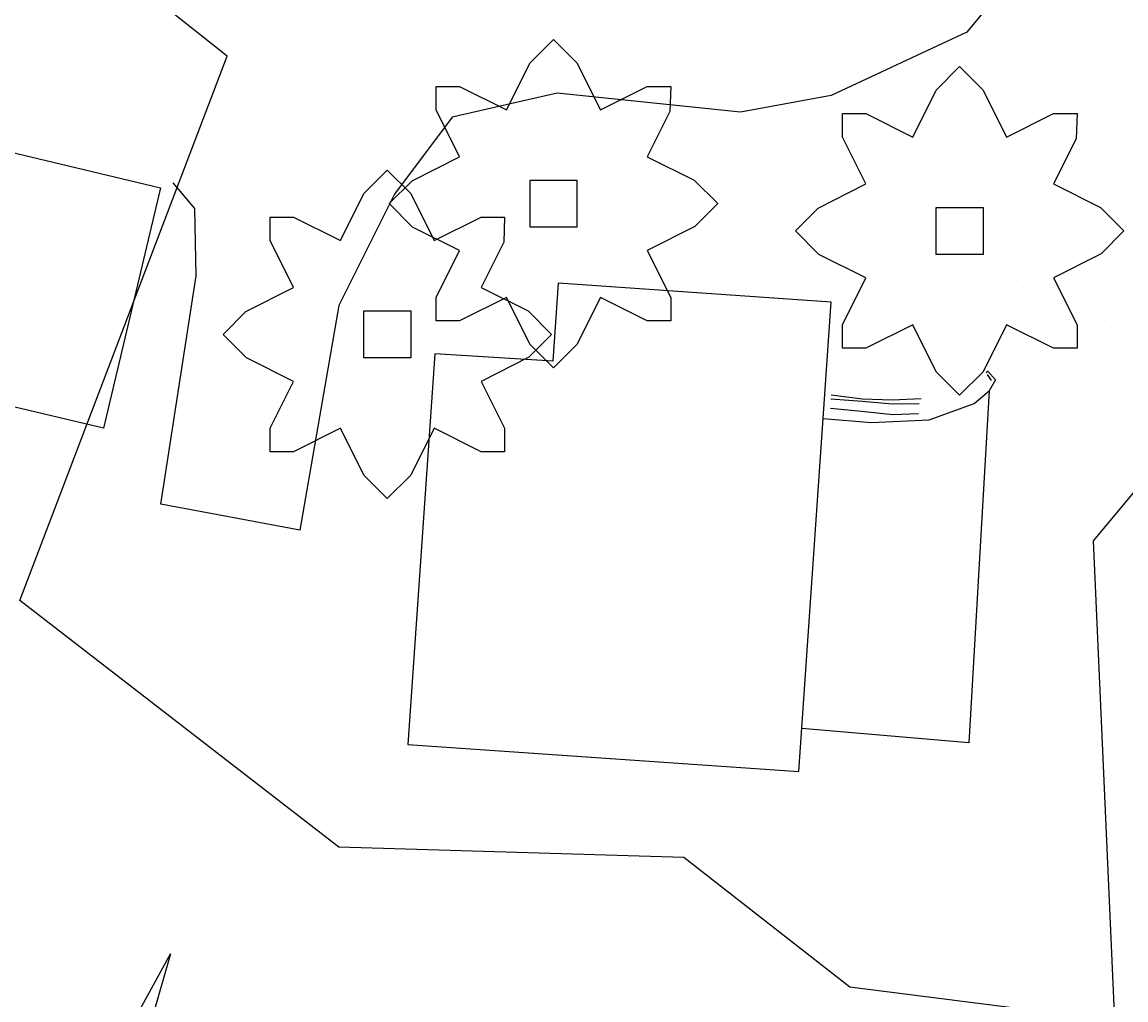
# Model space of a CAD drawing. Extents: x 1602514 to 1609837, y 863887 to 871157.
# Drawn here: x 1606423.2 to 1606529, y 866541.4 to 866635.2 of the extents above; entities that cross this region are included whole.
import ezdxf

# ---------------------------------------------------------------- set-up
doc = ezdxf.new("R2010")
doc.units = 0
for name, color, linetype in [('Environmental-New trees', 7, 'Continuous'), ('Survey-Buildings', 7, 'Continuous'), ('Survey-Entrances', 7, 'Continuous'), ('Survey-Misc paved surface', 7, 'Continuous'), ('Survey-Miscellaneous roadside', 7, 'Continuous'), ('Survey-Ridge Lines', 7, 'Continuous'), ('Survey-Spot dirt', 7, 'Continuous'), ('Survey-Vegetation trees', 7, 'Continuous'), ('Survey-Walls', 7, 'Continuous')]:
    doc.layers.add(name, color=color, linetype=linetype)

msp = doc.modelspace()

# ---------------------------------------------------------------- linework, layer by layer
at = {"layer": 'Environmental-New trees'}
for points in [[(1606462.87, 866606.53), (1606462.87, 866608.78), (1606465.12, 866613.28), (1606460.62, 866615.53), (1606458.37, 866617.78), (1606460.57, 866619.97), (1606465.12, 866622.28), (1606462.87, 866626.78), (1606462.87, 866629.03), (1606465.12, 866629.03), (1606469.63, 866626.78), (1606471.88, 866631.28), (1606474.13, 866633.53), (1606476.38, 866631.28), (1606478.63, 866626.78), (1606483.13, 866629.03), (1606485.38, 866629.03), (1606485.29, 866626.61), (1606483.13, 866622.28), (1606487.63, 866620.03), (1606489.88, 866617.78), (1606487.69, 866615.59), (1606483.13, 866613.28), (1606485.38, 866608.78), (1606485.38, 866606.53), (1606483.13, 866606.53), (1606478.63, 866608.78), (1606476.38, 866604.28), (1606474.13, 866602.03), (1606471.88, 866604.28), (1606469.63, 866608.78), (1606465.12, 866606.53)], [(1606462.87, 866606.53), (1606462.87, 866608.78), (1606465.12, 866613.28), (1606460.62, 866615.53), (1606458.37, 866617.78), (1606460.57, 866619.97), (1606465.12, 866622.28), (1606462.87, 866626.78), (1606462.87, 866629.03), (1606465.12, 866629.03), (1606469.63, 866626.78), (1606471.88, 866631.28), (1606474.13, 866633.53), (1606476.38, 866631.28), (1606478.63, 866626.78), (1606483.13, 866629.03), (1606485.38, 866629.03), (1606485.29, 866626.61), (1606483.13, 866622.28), (1606487.63, 866620.03), (1606489.88, 866617.78), (1606487.69, 866615.59), (1606483.13, 866613.28), (1606485.38, 866608.78), (1606485.38, 866606.53), (1606483.13, 866606.53), (1606478.63, 866608.78), (1606476.38, 866604.28), (1606474.13, 866602.03), (1606471.88, 866604.28), (1606469.63, 866608.78), (1606465.12, 866606.53)], [(1606501.84, 866603.91), (1606501.84, 866606.16), (1606504.09, 866610.66), (1606499.59, 866612.91), (1606497.34, 866615.16), (1606499.53, 866617.36), (1606504.09, 866619.67), (1606501.84, 866624.17), (1606501.84, 866626.42), (1606504.09, 866626.42), (1606508.59, 866624.17), (1606510.84, 866628.67), (1606513.09, 866630.92), (1606515.34, 866628.67), (1606517.59, 866624.17), (1606522.1, 866626.42), (1606524.35, 866626.42), (1606524.26, 866623.99), (1606522.1, 866619.67), (1606526.6, 866617.42), (1606528.85, 866615.16), (1606526.65, 866612.97), (1606522.1, 866610.66), (1606524.35, 866606.16), (1606524.35, 866603.91), (1606522.1, 866603.91), (1606517.59, 866606.16), (1606515.34, 866601.66), (1606513.09, 866599.41), (1606510.84, 866601.66), (1606508.59, 866606.16), (1606504.09, 866603.91)], [(1606501.84, 866603.91), (1606501.84, 866606.16), (1606504.09, 866610.66), (1606499.59, 866612.91), (1606497.34, 866615.16), (1606499.53, 866617.36), (1606504.09, 866619.67), (1606501.84, 866624.17), (1606501.84, 866626.42), (1606504.09, 866626.42), (1606508.59, 866624.17), (1606510.84, 866628.67), (1606513.09, 866630.92), (1606515.34, 866628.67), (1606517.59, 866624.17), (1606522.1, 866626.42), (1606524.35, 866626.42), (1606524.26, 866623.99), (1606522.1, 866619.67), (1606526.6, 866617.42), (1606528.85, 866615.16), (1606526.65, 866612.97), (1606522.1, 866610.66), (1606524.35, 866606.16), (1606524.35, 866603.91), (1606522.1, 866603.91), (1606517.59, 866606.16), (1606515.34, 866601.66), (1606513.09, 866599.41), (1606510.84, 866601.66), (1606508.59, 866606.16), (1606504.09, 866603.91)], [(1606446.94, 866593.99), (1606446.94, 866596.24), (1606449.19, 866600.74), (1606444.69, 866602.99), (1606442.44, 866605.24), (1606444.63, 866607.43), (1606449.19, 866609.74), (1606446.94, 866614.24), (1606446.94, 866616.49), (1606449.19, 866616.49), (1606453.69, 866614.24), (1606455.94, 866618.74), (1606458.19, 866620.99), (1606460.44, 866618.74), (1606462.69, 866614.24), (1606467.19, 866616.49), (1606469.44, 866616.49), (1606469.36, 866614.07), (1606467.19, 866609.74), (1606471.69, 866607.49), (1606473.94, 866605.24), (1606471.75, 866603.05), (1606467.19, 866600.74), (1606469.44, 866596.24), (1606469.44, 866593.99), (1606467.19, 866593.99), (1606462.69, 866596.24), (1606460.44, 866591.74), (1606458.19, 866589.49), (1606455.94, 866591.74), (1606453.69, 866596.24), (1606449.19, 866593.99)], [(1606446.94, 866593.99), (1606446.94, 866596.24), (1606449.19, 866600.74), (1606444.69, 866602.99), (1606442.44, 866605.24), (1606444.63, 866607.43), (1606449.19, 866609.74), (1606446.94, 866614.24), (1606446.94, 866616.49), (1606449.19, 866616.49), (1606453.69, 866614.24), (1606455.94, 866618.74), (1606458.19, 866620.99), (1606460.44, 866618.74), (1606462.69, 866614.24), (1606467.19, 866616.49), (1606469.44, 866616.49), (1606469.36, 866614.07), (1606467.19, 866609.74), (1606471.69, 866607.49), (1606473.94, 866605.24), (1606471.75, 866603.05), (1606467.19, 866600.74), (1606469.44, 866596.24), (1606469.44, 866593.99), (1606467.19, 866593.99), (1606462.69, 866596.24), (1606460.44, 866591.74), (1606458.19, 866589.49), (1606455.94, 866591.74), (1606453.69, 866596.24), (1606449.19, 866593.99)], [(1606471.88, 866620.03), (1606476.38, 866620.03), (1606476.38, 866615.53), (1606471.88, 866615.53)], [(1606471.88, 866620.03), (1606476.38, 866620.03), (1606476.38, 866615.53), (1606471.88, 866615.53)], [(1606510.84, 866617.42), (1606515.34, 866617.42), (1606515.34, 866612.91), (1606510.84, 866612.91)], [(1606510.84, 866617.42), (1606515.34, 866617.42), (1606515.34, 866612.91), (1606510.84, 866612.91)], [(1606455.94, 866607.49), (1606460.44, 866607.49), (1606460.44, 866602.99), (1606455.94, 866602.99)], [(1606455.94, 866607.49), (1606460.44, 866607.49), (1606460.44, 866602.99), (1606455.94, 866602.99)]]:
    msp.add_lwpolyline(points, close=True, dxfattribs=at)
at = {"layer": 'Survey-Buildings'}
for points in [[(1606436.43, 866619.31), (1606430.95, 866596.25), (1606413.39, 866600.42), (1606418.87, 866623.48), (1606436.43, 866619.31)], [(1606436.43, 866619.31), (1606430.95, 866596.25), (1606413.39, 866600.42), (1606418.87, 866623.48), (1606436.43, 866619.31)], [(1606462.76, 866603.39), (1606460.17, 866565.91), (1606497.65, 866563.32), (1606500.76, 866608.34), (1606474.58, 866610.15), (1606474.06, 866602.67), (1606462.76, 866603.39)], [(1606462.76, 866603.39), (1606460.17, 866565.91), (1606497.65, 866563.32), (1606500.76, 866608.34), (1606474.58, 866610.15), (1606474.06, 866602.67), (1606462.76, 866603.39)]]:
    msp.add_lwpolyline(points, dxfattribs=at)
at = {"layer": 'Survey-Entrances'}
msp.add_lwpolyline([(1606507.44, 866710.48), (1606507.62, 866708.2), (1606509.05, 866703.82), (1606515.66, 866703.72), (1606520.39, 866688.65), (1606526.18, 866671.77), (1606528.02, 866657.7), (1606521.96, 866644.18), (1606513.78, 866634.21), (1606500.78, 866628.16), (1606492.06, 866626.56), (1606474.48, 866628.39), (1606464.41, 866626.06), (1606458.89, 866618.68), (1606453.55, 866608), (1606449.81, 866586.47), (1606436.46, 866588.96), (1606439.84, 866610.85), (1606439.73, 866617.33), (1606437.65, 866619.76)], dxfattribs=at)
msp.add_lwpolyline([(1606507.44, 866710.48), (1606507.62, 866708.2), (1606509.05, 866703.82), (1606515.66, 866703.72), (1606520.39, 866688.65), (1606526.18, 866671.77), (1606528.02, 866657.7), (1606521.96, 866644.18), (1606513.78, 866634.21), (1606500.78, 866628.16), (1606492.06, 866626.56), (1606474.48, 866628.39), (1606464.41, 866626.06), (1606458.89, 866618.68), (1606453.55, 866608), (1606449.81, 866586.47), (1606436.46, 866588.96), (1606439.84, 866610.85), (1606439.73, 866617.33), (1606437.65, 866619.76)], dxfattribs=at)
at = {"layer": 'Survey-Misc paved surface'}
msp.add_lwpolyline([(1606499.99, 866597.19), (1606504.64, 866596.78), (1606510.18, 866597.05), (1606514.49, 866598.61), (1606515.93, 866599.84), (1606513.97, 866566.08), (1606497.94, 866567.45)], dxfattribs=at)
msp.add_lwpolyline([(1606499.99, 866597.19), (1606504.64, 866596.78), (1606510.18, 866597.05), (1606514.49, 866598.61), (1606515.93, 866599.84), (1606513.97, 866566.08), (1606497.94, 866567.45)], dxfattribs=at)
at = {"layer": 'Survey-Miscellaneous roadside'}
msp.add_lwpolyline([(1606427.75, 866508.2), (1606427.75, 866524.83), (1606421.63, 866518.7), (1606415.5, 866514.33), (1606410.25, 866511.7), (1606419, 866520.45), (1606425.13, 866527.45), (1606429.5, 866532.71), (1606432.13, 866536.21), (1606437.38, 866545.83), (1606435.63, 866539.71), (1606433.88, 866534.46), (1606432.13, 866530.96), (1606429.5, 866527.45), (1606429.5, 866508.2)], dxfattribs=at)
msp.add_lwpolyline([(1606427.75, 866508.2), (1606427.75, 866524.83), (1606421.63, 866518.7), (1606415.5, 866514.33), (1606410.25, 866511.7), (1606419, 866520.45), (1606425.13, 866527.45), (1606429.5, 866532.71), (1606432.13, 866536.21), (1606437.38, 866545.83), (1606435.63, 866539.71), (1606433.88, 866534.46), (1606432.13, 866530.96), (1606429.5, 866527.45), (1606429.5, 866508.2)], dxfattribs=at)
at = {"layer": 'Survey-Ridge Lines'}
for points in [[(1606515.63, 866601.58), (1606515.8, 866601.73), (1606516.54, 866600.88), (1606515.93, 866599.84)], [(1606515.63, 866601.58), (1606515.8, 866601.73), (1606516.54, 866600.88), (1606515.93, 866599.84)], [(1606500.76, 866599.43), (1606503.76, 866599.06), (1606506.63, 866598.95), (1606509.39, 866599.09)], [(1606500.76, 866599.43), (1606503.76, 866599.06), (1606506.63, 866598.95), (1606509.39, 866599.09)]]:
    msp.add_lwpolyline(points, dxfattribs=at)
at = {"layer": 'Survey-Spot dirt'}
for p, q in [((1606518.81, 866610.92), (1606518.81, 866610.92)), ((1606518.81, 866610.92), (1606518.81, 866610.92)), ((1606522.77, 866610.89), (1606522.77, 866610.89)), ((1606522.77, 866610.89), (1606522.77, 866610.89)), ((1606518.57, 866610.43), (1606518.57, 866610.43)), ((1606518.57, 866610.43), (1606518.57, 866610.43)), ((1606516.32, 866608.85), (1606516.32, 866608.85)), ((1606516.32, 866608.85), (1606516.32, 866608.85)), ((1606520.54, 866608.9), (1606520.54, 866608.9)), ((1606520.54, 866608.9), (1606520.54, 866608.9)), ((1606524.96, 866608.72), (1606524.96, 866608.72)), ((1606524.96, 866608.72), (1606524.96, 866608.72)), ((1606514.5, 866606.7), (1606514.5, 866606.7)), ((1606514.5, 866606.7), (1606514.5, 866606.7)), ((1606518.52, 866606.72), (1606518.52, 866606.72)), ((1606518.52, 866606.72), (1606518.52, 866606.72)), ((1606522.7, 866606.74), (1606522.7, 866606.74)), ((1606522.7, 866606.74), (1606522.7, 866606.74)), ((1606526.99, 866606.54), (1606526.99, 866606.54)), ((1606526.99, 866606.54), (1606526.99, 866606.54)), ((1606516.39, 866604.54), (1606516.39, 866604.54)), ((1606516.39, 866604.54), (1606516.39, 866604.54)), ((1606520.57, 866604.62), (1606520.57, 866604.62)), ((1606520.57, 866604.62), (1606520.57, 866604.62)), ((1606524.89, 866604.5), (1606524.89, 866604.5)), ((1606524.89, 866604.5), (1606524.89, 866604.5)), ((1606518.49, 866602.33), (1606518.49, 866602.33)), ((1606518.49, 866602.33), (1606518.49, 866602.33)), ((1606522.66, 866602.55), (1606522.66, 866602.55)), ((1606522.66, 866602.55), (1606522.66, 866602.55)), ((1606527.09, 866602.33), (1606527.09, 866602.33)), ((1606527.09, 866602.33), (1606527.09, 866602.33)), ((1606520.69, 866600.34), (1606520.69, 866600.34)), ((1606520.69, 866600.34), (1606520.69, 866600.34)), ((1606524.88, 866600.31), (1606524.88, 866600.31)), ((1606524.88, 866600.31), (1606524.88, 866600.31)), ((1606528.62, 866600.23), (1606528.62, 866600.23)), ((1606528.62, 866600.23), (1606528.62, 866600.23)), ((1606518.66, 866598.3), (1606518.66, 866598.3)), ((1606518.66, 866598.3), (1606518.66, 866598.3)), ((1606522.72, 866598.32), (1606522.72, 866598.32)), ((1606522.72, 866598.32), (1606522.72, 866598.32)), ((1606526.8, 866598.53), (1606526.8, 866598.53)), ((1606526.8, 866598.53), (1606526.8, 866598.53)), ((1606518.81, 866595.9), (1606518.81, 866595.9)), ((1606518.81, 866595.9), (1606518.81, 866595.9)), ((1606428.85, 866580.86), (1606428.85, 866580.86)), ((1606428.85, 866580.86), (1606428.85, 866580.86)), ((1606518.92, 866580.95), (1606518.92, 866580.95)), ((1606518.92, 866580.95), (1606518.92, 866580.95)), ((1606428.78, 866566.07), (1606428.78, 866566.07)), ((1606428.78, 866566.07), (1606428.78, 866566.07)), ((1606443.84, 866565.93), (1606443.84, 866565.93)), ((1606443.84, 866565.93), (1606443.84, 866565.93)), ((1606518.89, 866565.88), (1606518.89, 866565.88)), ((1606518.89, 866565.88), (1606518.89, 866565.88)), ((1606428.93, 866550.87), (1606428.93, 866550.87)), ((1606428.93, 866550.87), (1606428.93, 866550.87)), ((1606443.86, 866551.07), (1606443.86, 866551.07)), ((1606443.86, 866551.07), (1606443.86, 866551.07)), ((1606458.86, 866550.94), (1606458.86, 866550.94)), ((1606458.86, 866550.94), (1606458.86, 866550.94)), ((1606473.89, 866551.1), (1606473.89, 866551.1)), ((1606473.89, 866551.1), (1606473.89, 866551.1)), ((1606488.91, 866550.99), (1606488.91, 866550.99)), ((1606488.91, 866550.99), (1606488.91, 866550.99)), ((1606518.81, 866550.92), (1606518.81, 866550.92)), ((1606518.81, 866550.92), (1606518.81, 866550.92))]:
    msp.add_line(p, q, dxfattribs=at)
at = {"layer": 'Survey-Vegetation trees'}
msp.add_lwpolyline([(1606661.55, 866725.39), (1606579.3, 866712.04), (1606535.09, 866682.17), (1606555.33, 866620.72), (1606525.9, 866585.44), (1606527.93, 866539.4), (1606502.55, 866542.64), (1606486.63, 866555.08), (1606453.54, 866556.08), (1606422.94, 866579.73), (1606442.84, 866631.93), (1606415.47, 866653.59), (1606396.57, 866574.18), (1606373.18, 866560.74), (1606326.91, 866591.85), (1606314.47, 866575.42), (1606299.22, 866587.07), (1606310.92, 866610.4), (1606288.08, 866630.32)], dxfattribs=at)
msp.add_lwpolyline([(1606661.55, 866725.39), (1606579.3, 866712.04), (1606535.09, 866682.17), (1606555.33, 866620.72), (1606525.9, 866585.44), (1606527.93, 866539.4), (1606502.55, 866542.64), (1606486.63, 866555.08), (1606453.54, 866556.08), (1606422.94, 866579.73), (1606442.84, 866631.93), (1606415.47, 866653.59), (1606396.57, 866574.18), (1606373.18, 866560.74), (1606326.91, 866591.85), (1606314.47, 866575.42), (1606299.22, 866587.07), (1606310.92, 866610.4), (1606288.08, 866630.32)], dxfattribs=at)
at = {"layer": 'Survey-Walls'}
msp.add_line((1606516.16, 866600.82), (1606515.75, 866601.4), dxfattribs=at)
msp.add_line((1606516.16, 866600.82), (1606515.75, 866601.4), dxfattribs=at)
for points in [[(1606500.74, 866599.06), (1606503.74, 866598.84), (1606506.64, 866598.58), (1606509.21, 866598.63)], [(1606500.74, 866599.06), (1606503.74, 866598.84), (1606506.64, 866598.58), (1606509.21, 866598.63)], [(1606500.71, 866598.17), (1606503.66, 866597.87), (1606506.68, 866597.56), (1606509.15, 866597.67)], [(1606500.71, 866598.17), (1606503.66, 866597.87), (1606506.68, 866597.56), (1606509.15, 866597.67)]]:
    msp.add_lwpolyline(points, dxfattribs=at)

doc.saveas('drawing.dxf')
